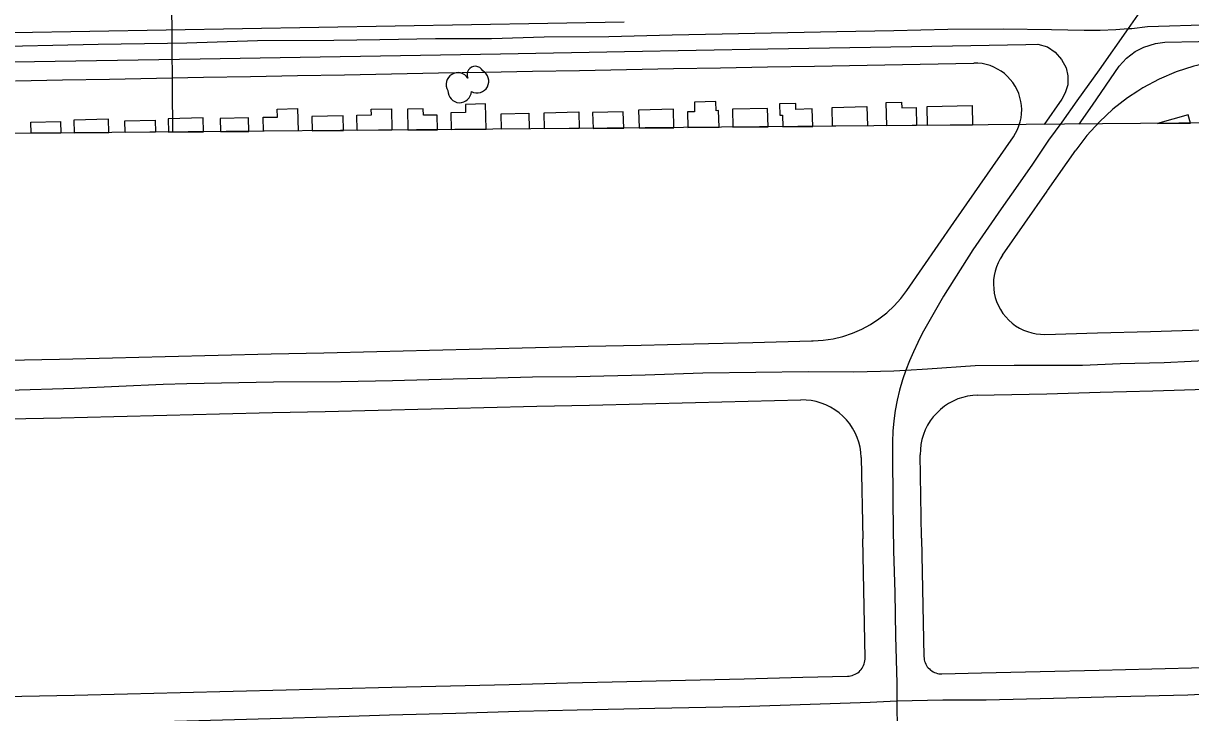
# Model space of a CAD drawing. Extents: x -2233 to 187241, y 4582 to 150524.
# Drawn here: x 113887 to 114881, y 56886 to 57473 of the extents above; entities that cross this region are included whole.
import ezdxf

# ---------------------------------------------------------------- set-up
doc = ezdxf.new("R2010")
doc.units = 0
for name, color, linetype in [('60', 7, 'Continuous'), ('BLDG', 7, 'Continuous'), ('GE_X_CL_2000', 7, 'Continuous'), ('GRID', 7, 'Continuous'), ('ROAD', 7, 'Continuous'), ('RW_X_Fee_RW', 7, 'Continuous'), ('TREES', 7, 'Continuous')]:
    doc.layers.add(name, color=color, linetype=linetype)

msp = doc.modelspace()

# ---------------------------------------------------------------- linework, layer by layer
at = {"layer": '60'}
msp.add_line((115014.43, 57389.55), (110014.63, 57345.92), dxfattribs=at)
at = {"layer": 'BLDG'}
for p, q in [((114103.53, 57400.33), (114120.84, 57400.74)), ((114103.68, 57393.64), (114103.53, 57400.33)), ((114120.84, 57400.74), (114121.3, 57381.76)), ((114183.56, 57400.18), (114200.63, 57400.59)), ((114183.67, 57395.55), (114183.56, 57400.18)), ((114200.63, 57400.59), (114201.06, 57382.46)), ((114227.79, 57400.69), (114214.35, 57400.37)), ((114214.35, 57400.37), (114214.77, 57382.58)), ((114227.93, 57395.06), (114227.79, 57400.69)), ((114263.78, 57397.34), (114251.29, 57397.05)), ((114251.29, 57397.05), (114251.63, 57382.9)), ((114280.71, 57404.8), (114263.61, 57404.39)), ((114263.61, 57404.39), (114263.78, 57397.34)), ((114281.23, 57383.16), (114280.71, 57404.8)), ((114330.67, 57397.3), (114360.08, 57398.01)), ((114331, 57383.59), (114330.67, 57397.3)), ((114360.08, 57398.01), (114360.41, 57383.85)), ((114398.01, 57398.06), (114371.92, 57397.44)), ((114371.92, 57397.44), (114372.24, 57383.95)), ((114398.34, 57384.18), (114398.01, 57398.06)), ((114440.7, 57400.39), (114410.99, 57399.59)), ((114410.99, 57399.59), (114411.4, 57384.29)), ((114441.13, 57384.55), (114440.7, 57400.39)), ((114458.69, 57398.14), (114452.55, 57397.98)), ((114452.55, 57397.98), (114452.91, 57384.65)), ((114476.89, 57406.9), (114458.47, 57406.41)), ((114458.47, 57406.41), (114458.69, 57398.14)), ((114477.1, 57399), (114476.89, 57406.9)), ((114479.08, 57399.06), (114477.1, 57399)), ((114479.47, 57384.89), (114479.08, 57399.06)), ((114520.75, 57400.98), (114490.92, 57400.18)), ((114490.92, 57400.18), (114491.33, 57384.99)), ((114521.17, 57385.25), (114520.75, 57400.98)), ((114544.75, 57405.15), (114530.89, 57404.78)), ((114530.89, 57404.78), (114531.16, 57395.27)), ((114544.89, 57400.08), (114544.75, 57405.15)), ((114558.8, 57400.46), (114544.89, 57400.08)), ((114559.2, 57385.58), (114558.8, 57400.46)), ((114575.66, 57401.82), (114605.32, 57402.61)), ((114576.1, 57385.73), (114575.66, 57401.82)), ((114605.32, 57402.61), (114605.76, 57385.99)), ((114621.63, 57406.01), (114634.8, 57406.37)), ((114622.16, 57386.13), (114621.63, 57406.01)), ((114634.8, 57406.37), (114634.94, 57401.43)), ((114634.94, 57401.43), (114647.16, 57401.76)), ((114647.16, 57401.76), (114647.58, 57386.35)), ((114656.46, 57402.44), (114694.83, 57403.47)), ((114656.89, 57386.43), (114656.46, 57402.44)), ((114694.83, 57403.47), (114695.28, 57386.77)), ((113893.84, 57389.15), (113919.01, 57389.75)), ((113894.06, 57379.78), (113893.84, 57389.15)), ((113919.01, 57389.75), (113919.24, 57380)), ((113960, 57391.76), (113930.52, 57391.05)), ((113930.52, 57391.05), (113930.78, 57380.1)), ((113960.27, 57380.36), (113960, 57391.76)), ((113973.93, 57390.43), (113999.74, 57391.05)), ((113974.17, 57380.48), (113973.93, 57390.43)), ((113999.74, 57391.05), (113999.99, 57380.7)), ((114040.51, 57392.92), (114010.61, 57392.21)), ((114010.61, 57392.21), (114010.88, 57380.8)), ((114040.79, 57381.06), (114040.51, 57392.92)), ((114079.19, 57392.82), (114054.93, 57392.25)), ((114054.93, 57392.25), (114055.2, 57381.18)), ((114079.46, 57381.4), (114079.19, 57392.82)), ((114091.62, 57393.36), (114103.68, 57393.64)), ((114091.9, 57381.5), (114091.62, 57393.36)), ((114159.63, 57394.59), (114133.05, 57393.96)), ((114133.05, 57393.96), (114133.34, 57381.87)), ((114159.93, 57382.1), (114159.63, 57394.59)), ((114171.28, 57395.25), (114183.67, 57395.55)), ((114171.59, 57382.2), (114171.28, 57395.25)), ((114239.56, 57395.33), (114227.93, 57395.06)), ((114239.85, 57382.79), (114239.56, 57395.33)), ((114293.95, 57396.39), (114317.63, 57396.96)), ((114294.26, 57383.27), (114293.95, 57396.39)), ((114317.63, 57396.96), (114317.95, 57383.48)), ((114531.16, 57395.27), (114533.36, 57395.33)), ((114533.36, 57395.33), (114533.63, 57385.36)), ((114878.76, 57395.53), (114852.7, 57388.14)), ((114852.7, 57388.14), (114880.78, 57388.39)), ((114880.78, 57388.39), (114878.76, 57395.53)), ((113919.24, 57380), (113894.06, 57379.78)), ((113930.78, 57380.1), (113960.27, 57380.36)), ((113999.99, 57380.7), (113974.17, 57380.48)), ((114010.88, 57380.8), (114040.79, 57381.06)), ((114055.2, 57381.18), (114079.46, 57381.4)), ((114121.3, 57381.76), (114091.9, 57381.5)), ((114133.34, 57381.87), (114159.93, 57382.1)), ((114201.06, 57382.46), (114171.59, 57382.2)), ((114214.77, 57382.58), (114239.85, 57382.79)), ((114251.63, 57382.9), (114281.23, 57383.16)), ((114317.95, 57383.48), (114294.26, 57383.27)), ((114360.41, 57383.85), (114331, 57383.59)), ((114372.24, 57383.95), (114398.34, 57384.18)), ((114411.4, 57384.29), (114441.13, 57384.55)), ((114452.91, 57384.65), (114479.47, 57384.89)), ((114491.33, 57384.99), (114521.17, 57385.25)), ((114533.63, 57385.36), (114559.2, 57385.58)), ((114605.76, 57385.99), (114576.1, 57385.73)), ((114647.58, 57386.35), (114622.16, 57386.13)), ((114695.28, 57386.77), (114656.89, 57386.43))]:
    msp.add_line(p, q, dxfattribs=at)
at = {"layer": 'GE_X_CL_2000'}
for points in [[(114874.3, 57926.57), (114874.75, 57887.71), (114875.36, 57846.23), (114876.55, 57800.78), (114877.02, 57753.43), (114878, 57713.29), (114878.39, 57681.76), (114879.13, 57645.81), (114879.79, 57616.19), (114879.56, 57606.59), (114877.24, 57584.84), (114874.19, 57565.59), (114870.32, 57549.86), (114864.97, 57534.33), (114862.29, 57527.54), (114859.36, 57520.85), (114856.19, 57514.26), (114852.77, 57507.8), (114849.12, 57501.46), (114839.45, 57486.12), (114827.55, 57468.87)], [(113847.88, 57453.51), (113951.07, 57455.67), (114010.14, 57456.43), (114026.62, 57456.91), (114086.6, 57458.65), (114151.62, 57458.98), (114190.72, 57459.71), (114238.19, 57460.47), (114285.75, 57460.45), (114330.59, 57461.82), (114385.65, 57462.29), (114439.51, 57463.67), (114482.25, 57464.42), (114579.84, 57466.54), (114628.2, 57467.38), (114674.13, 57468.29), (114721.26, 57468.83), (114762.52, 57468.05), (114790.27, 57467.53), (114803.78, 57467.53), (114817.29, 57468.06), (114827.55, 57468.87)], [(114827.55, 57468.87), (114802.87, 57433.79), (114784.07, 57407.3), (114771.14, 57389.23), (114759.78, 57373.99), (114746.21, 57353.54), (114733.83, 57335.61), (114719.58, 57315.41), (114695.48, 57280.45), (114670.55, 57240.95), (114652.28, 57209.22), (114648.52, 57201.57), (114644.95, 57193.82), (114641.58, 57185.99), (114638.39, 57178.08)], [(114827.55, 57468.87), (114830.76, 57469.12), (114844.17, 57470.72), (114899.9, 57472.29)], [(114638.39, 57178.08), (114656.89, 57179.19), (114697.41, 57181.99), (114730.6, 57182.46), (114767.08, 57182.4), (114788.73, 57182.45), (114820.97, 57183.68), (114858.27, 57184.68), (114904.11, 57186.92)], [(113324.44, 57148.56), (113355.16, 57149.57), (113471.25, 57151.35), (113547.08, 57152.96), (113670.51, 57156.86), (113742.87, 57157.84), (113817.87, 57159.45), (113931.09, 57162.88), (114006.53, 57166.27), (114026.62, 57166.66), (114100.39, 57168.12), (114157.86, 57168.41), (114201.62, 57169.2), (114253.23, 57170.6), (114289.72, 57171.45), (114320.76, 57172.43), (114358.15, 57172.69), (114416.7, 57174.15), (114465.59, 57175.73), (114510.82, 57176.37), (114555.26, 57176.92), (114594.33, 57176.57), (114628.33, 57177.48), (114638.39, 57178.08)], [(114638.39, 57178.08), (114635.5, 57169.71), (114633.02, 57161.18), (114630.96, 57152.52), (114629.32, 57143.75), (114628.12, 57134.91), (114627.37, 57126.04), (114627.05, 57117.16), (114627.16, 57108.31), (114627.39, 57064.9), (114627.91, 57024.33), (114629.01, 56988.86), (114629.61, 56951.69), (114630.83, 56911.67), (114630.91, 56896.49)], [(114630.91, 56896.49), (114669.95, 56897.28), (114706.71, 56897.31), (114764.04, 56898.76), (114817.8, 56900.09), (114878.46, 56901.66), (114895.22, 56902.36)], [(113320.99, 56861.31), (113366.1, 56862.71), (113431.8, 56864.27), (113536.67, 56867.25), (113595.02, 56868.36), (113774.17, 56873.56), (113889.85, 56876.39), (113953.11, 56877.53), (114026.62, 56879.62), (114097.46, 56881.59), (114156.29, 56883.26), (114199.04, 56884.64), (114255.46, 56886.05), (114309.26, 56887.75), (114358.61, 56888.87), (114424.82, 56890.17), (114497.3, 56891.77), (114557.03, 56893.55), (114607.99, 56895.32), (114630.91, 56896.49)], [(114630.91, 56896.49), (114631.05, 56869.83), (114631.62, 56830.86), (114632.42, 56787.67), (114633.1, 56743.69), (114634.41, 56692.63), (114634.93, 56646.83), (114635.64, 56614.35), (114636.1, 56600.54)]]:
    msp.add_lwpolyline(points, dxfattribs=at)
at = {"layer": 'GRID'}
msp.add_line((113990.93, 60078.5), (114014.47, 57380.83), dxfattribs=at)
at = {"layer": 'ROAD'}
for points in [[(114398.85, 57474.5), (113683.92, 57462.03), (113361.12, 57457.36), (113353, 57458.93), (113346.29, 57463.41), (113341.84, 57468.96), (113338.49, 57477.11), (113337.7, 57485.15), (113340.45, 57735.63), (113343.43, 57741.99), (113348.64, 57745.02), (113355.82, 57746.14), (113453.47, 57745.66), (113810.69, 57743.21), (114207.79, 57739.39), (114397.39, 57737.44)], [(114786.02, 57387.56), (114797.2, 57403.6), (114820.03, 57436.87), (114826.3, 57443.87), (114833.51, 57449.49), (114840.9, 57453.18), (114850.8, 57456.35), (114858.87, 57457.28), (114887.4, 57457.98), (115013.81, 57461.73)], [(113337.81, 57374.92), (113338.07, 57408.83), (113339.61, 57414.98), (113344.14, 57421.62), (113351.26, 57426.42), (113362.27, 57429.71), (113398.49, 57432.77), (113431.66, 57433.14), (113720.61, 57438.13), (114038.01, 57443.07), (114293.4, 57447.45), (114398.99, 57449.4)], [(114398.99, 57449.4), (114520.96, 57451.7), (114678.18, 57454.22), (114740.64, 57455.32), (114750.78, 57455.55), (114758.92, 57453.35), (114765.54, 57448.71), (114770.98, 57442.7), (114774.78, 57435.62), (114776.21, 57428.79), (114776.27, 57420.97), (114774.13, 57414.34), (114771.25, 57408.9), (114756.21, 57387.3)]]:
    msp.add_lwpolyline(points, dxfattribs=at)
at = {"layer": 'RW_X_Fee_RW'}
for p, q in [((114679.35, 57303.7), (114729.94, 57376.78)), ((114759.12, 57330.93), (114783.04, 57365.49)), ((114639.42, 57246.02), (114679.35, 57303.7)), ((114600.4, 57103.79), (114601.88, 57034.57)), ((114603.84, 56933.22), (114601.88, 57034.57)), ((114651.85, 57035.17), (114653.84, 56934.18))]:
    msp.add_line(p, q, dxfattribs=at)
for points in [[(113880.71, 57424.51), (113920.71, 57425.24), (113960.7, 57425.98), (114000.7, 57426.72), (114040.69, 57427.45), (114080.68, 57428.19), (114120.68, 57428.93), (114160.67, 57429.67), (114200.67, 57430.4), (114240.66, 57431.14), (114280.66, 57431.88), (114320.65, 57432.62), (114360.64, 57433.35), (114400.64, 57434.09), (114440.63, 57434.83), (114480.63, 57435.57), (114520.62, 57436.3), (114560.61, 57437.04), (114605.61, 57437.87), (114650.6, 57438.7), (114696.31, 57439.54)], [(114729.94, 57376.78), (114731.81, 57379.75), (114733.41, 57382.88), (114734.73, 57386.13), (114735.77, 57389.48), (114736.5, 57392.92), (114736.93, 57396.4), (114737.05, 57399.91), (114736.86, 57403.41), (114736.37, 57406.89), (114735.58, 57410.31), (114734.49, 57413.65), (114733.11, 57416.87), (114731.45, 57419.97), (114729.52, 57422.91), (114727.35, 57425.66), (114724.95, 57428.22), (114722.32, 57430.55), (114719.51, 57432.65), (114716.52, 57434.49), (114713.38, 57436.06), (114710.12, 57437.35), (114706.75, 57438.35), (114703.31, 57439.06), (114699.82, 57439.45), (114696.31, 57439.54)], [(114930.18, 57443.77), (114914.23, 57442.83), (114898.69, 57440.56), (114890, 57438.51), (114886.1, 57437.59), (114883.41, 57436.96), (114868.49, 57432.05), (114854.04, 57425.89), (114840.18, 57418.5), (114835.89, 57415.71), (114827.01, 57409.95), (114814.62, 57400.3), (114803.11, 57389.62), (114792.56, 57377.99), (114783.04, 57365.49)], [(114720.79, 57276.13), (114758.66, 57330.44), (114759.12, 57330.93)], [(114720.79, 57276.13), (114718.75, 57272.93), (114717.01, 57269.58), (114715.57, 57266.08), (114714.45, 57262.47), (114713.64, 57258.78), (114713.17, 57255.02), (114713.02, 57251.25), (114713.21, 57247.47), (114713.73, 57243.72), (114714.57, 57240.04), (114715.74, 57236.44), (114717.22, 57232.96), (114719, 57229.62), (114721.06, 57226.45), (114723.4, 57223.48), (114725.99, 57220.72), (114728.81, 57218.2), (114731.84, 57215.94), (114735.06, 57213.96), (114738.44, 57212.26), (114741.95, 57210.87), (114745.58, 57209.79), (114749.28, 57209.04), (114753.04, 57208.61), (114756.77, 57208.52)], [(114559.6, 57202.96), (114568.14, 57203.54), (114576.59, 57204.83), (114584.9, 57206.85), (114593.02, 57209.57), (114600.86, 57212.97), (114608.39, 57217.03), (114615.55, 57221.72), (114622.28, 57227.01), (114628.53, 57232.85), (114634.26, 57239.2), (114639.42, 57246.02)], [(114756.77, 57208.52), (114801.58, 57209.8), (114846.56, 57211.08), (114891.54, 57212.36), (114936.53, 57213.65)], [(113738.35, 57183.25), (113783.34, 57184.33), (113828.33, 57185.41), (113873.32, 57186.49), (113918.31, 57187.57), (113963.29, 57188.65), (114008.28, 57189.73), (114053.27, 57190.81), (114098.26, 57191.89), (114143.25, 57192.97), (114188.24, 57194.05), (114233.22, 57195.13), (114278.21, 57196.21), (114323.2, 57197.29), (114368.19, 57198.37), (114413.18, 57199.45), (114458.16, 57200.53), (114508.15, 57201.73), (114558.14, 57202.93), (114559.6, 57202.96)], [(114758.52, 57157.99), (114803.74, 57159.28), (114848.72, 57160.57), (114893.7, 57161.85), (114938.69, 57163.13)], [(113739.55, 57133.27), (113784.54, 57134.35), (113829.52, 57135.43), (113874.51, 57136.51), (113919.5, 57137.59), (113964.49, 57138.67), (114009.48, 57139.75), (114054.46, 57140.83), (114099.45, 57141.9), (114144.44, 57142.98), (114189.43, 57144.06), (114234.42, 57145.14), (114279.41, 57146.22), (114324.39, 57147.3), (114369.38, 57148.38), (114414.37, 57149.46), (114459.36, 57150.54), (114504.35, 57151.62), (114549.21, 57152.7)], [(114600.4, 57103.79), (114600.11, 57108.15), (114599.45, 57112.46), (114598.41, 57116.71), (114597, 57120.85), (114595.24, 57124.84), (114593.14, 57128.67), (114590.71, 57132.31), (114587.97, 57135.71), (114584.95, 57138.86), (114581.66, 57141.74), (114578.14, 57144.32), (114574.4, 57146.58), (114570.48, 57148.51), (114566.4, 57150.09), (114562.21, 57151.3), (114557.92, 57152.15), (114553.57, 57152.61), (114549.21, 57152.7)], [(114699.71, 57156.87), (114695.37, 57156.59), (114691.06, 57155.94), (114686.83, 57154.92), (114682.7, 57153.54), (114678.71, 57151.8), (114674.88, 57149.71), (114671.25, 57147.31), (114667.84, 57144.6), (114664.69, 57141.6), (114661.8, 57138.33), (114659.21, 57134.83), (114656.94, 57131.12), (114654.99, 57127.22), (114653.4, 57123.17), (114652.16, 57119), (114651.29, 57114.73), (114650.79, 57110.4), (114650.67, 57106.05)], [(114699.71, 57156.87), (114713.53, 57157.13), (114758.52, 57157.99)], [(114651.85, 57035.17), (114651.87, 57035.73), (114650.67, 57106.05)], [(114588.81, 56917.52), (114590.15, 56917.61), (114591.47, 56917.81), (114592.77, 56918.14), (114594.04, 56918.57), (114595.27, 56919.11), (114596.44, 56919.75), (114597.56, 56920.5), (114598.6, 56921.34), (114599.57, 56922.27), (114600.45, 56923.27), (114601.25, 56924.35), (114601.94, 56925.5), (114602.54, 56926.7), (114603.02, 56927.95), (114603.4, 56929.23), (114603.66, 56930.55), (114603.81, 56931.88), (114603.84, 56933.22)], [(114653.84, 56934.18), (114653.92, 56932.87), (114654.12, 56931.57), (114654.43, 56930.3), (114654.85, 56929.05), (114655.37, 56927.85), (114656, 56926.7), (114656.73, 56925.61), (114657.55, 56924.58), (114658.46, 56923.64), (114659.45, 56922.77), (114660.51, 56922), (114661.63, 56921.31), (114662.81, 56920.74), (114664.03, 56920.26), (114665.29, 56919.9), (114666.58, 56919.64), (114667.89, 56919.5), (114669.2, 56919.48)], [(114669.2, 56919.48), (114702.86, 56920.3), (114752.85, 56921.52), (114802.83, 56922.73), (114847.82, 56923.83), (114892.81, 56924.93), (114937.8, 56926.03)], [(113751.07, 56897.09), (113796.06, 56898.19), (113841.05, 56899.29), (113886.03, 56900.38), (113931.02, 56901.48), (113976.01, 56902.58), (114021, 56903.67), (114065.98, 56904.77), (114110.97, 56905.87), (114155.96, 56906.96), (114200.95, 56908.06), (114250.93, 56909.28), (114300.92, 56910.5), (114350.91, 56911.72), (114400.89, 56912.94), (114450.88, 56914.15), (114500.87, 56915.37), (114550.85, 56916.59), (114588.81, 56917.52)]]:
    msp.add_lwpolyline(points, dxfattribs=at)
at = {"layer": 'TREES'}
for centre, radius, start, end in [((114272.07, 57429.81), 7.02, 26.68583, 206.68583), ((114257.29, 57421.41), 10, 31.60565, 211.60565), ((114273.55, 57424.18), 10, 241.35504, 61.35504), ((114258.76, 57415.79), 10, 177.79933, 357.79933)]:
    msp.add_arc(centre, radius, start, end, dxfattribs=at)

doc.saveas('drawing.dxf')
